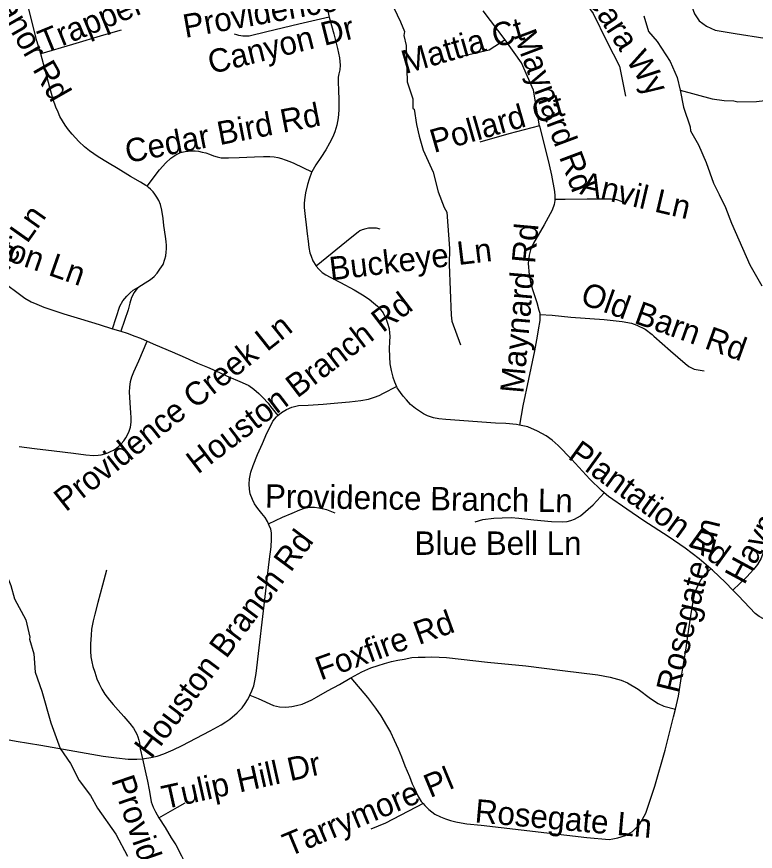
# Model space of a CAD drawing. Extents: x 1383679 to 1536984, y 460658 to 651027.
# Drawn here: x 1476846 to 1479847, y 490973 to 494364 of the extents above; entities that cross this region are included whole.
import ezdxf

# ---------------------------------------------------------------- set-up
doc = ezdxf.new("R2010")
doc.units = 0
for name, color, linetype in [('Exist Hydrographic Misc Water Feature', 7, 'Continuous'), ('Exist Road Non-System Type 51', 7, 'Continuous'), ('Exist Road Non-System Type 51 Label', 7, 'Continuous')]:
    doc.layers.add(name, color=color, linetype=linetype)

msp = doc.modelspace()

# ---------------------------------------------------------------- linework, layer by layer
at = {"layer": 'Exist Hydrographic Misc Water Feature'}
for points in [[(1478378.9, 494399.6), (1478405.7, 494343), (1478421, 494302.8), (1478418.7, 494286.8), (1478428, 494246.6), (1478433.1, 494098.5), (1478455.8, 494030.1), (1478455, 493990.1), (1478461, 493988), (1478469.8, 493925.8), (1478480.9, 493877.6), (1478497.8, 493821.2), (1478538.1, 493732.5), (1478558.6, 493652.1), (1478582.8, 493588.9), (1478594.2, 493569.1), (1478604.4, 493421.5), (1478603.7, 493356.2), (1478611, 493151), (1478614.6, 493127), (1478648.7, 493030.3)], [(1479394.3, 494367.5), (1479413.1, 494303.1), (1479448.2, 494262.5), (1479500.7, 494181.4), (1479529.5, 494116.8), (1479541.7, 494065.3)], [(1479541.7, 494065.3), (1479671.8, 494030), (1479719.7, 494023.1), (1479759.7, 494022.3), (1479775.6, 494018), (1479851.7, 494018.5), (1479931.8, 494028.9), (1480015.9, 494035.2), (1480050.1, 494046.5), (1480074.2, 494050.1), (1480108.2, 494049.4), (1480116.3, 494053.3), (1480244.2, 494050.7), (1480315.9, 494031.3), (1480355.5, 494010.5), (1480374, 493986.3)], [(1479541.7, 494065.3), (1479555.2, 493996.4), (1479581.7, 493915.8), (1479583.3, 493899.8), (1479616.3, 493843.1), (1479646.9, 493770.5), (1479677.1, 493686.7), (1479699.3, 493641.1), (1479725.4, 493589), (1479750.2, 493524.5), (1479825, 493355.1), (1479873.4, 493270.1)], [(1476606.3, 492536.6), (1476668.3, 492451.2), (1476706.9, 492376.5), (1476735.6, 492308.8), (1476759.7, 492213.4), (1476786.4, 492151.2), (1476790, 492133.5), (1476822.4, 492052.7), (1476837.3, 491998.8), (1476883.6, 491913.4), (1476899.5, 491843.1), (1476898, 491834.1), (1476916.2, 491774.7), (1476921.4, 491700), (1476947.8, 491624), (1476985.3, 491495.3), (1477023.4, 491390.5), (1477064.2, 491329.7), (1477099.9, 491261), (1477145.8, 491200.1), (1477174.7, 491147.5), (1477248.7, 491042.1), (1477297, 490953.1)]]:
    msp.add_lwpolyline(points, dxfattribs=at)
at = {"layer": 'Exist Road Non-System Type 51'}
msp.add_line((1477235.5, 493095.9), (1477269.8, 493085.4), dxfattribs=at)
for points in [[(1477744.5, 494760.3), (1477788.5, 494782.2), (1477806.9, 494790.7), (1477829.7, 494797.1), (1477850.7, 494800.1), (1477872.7, 494800.3), (1477892.2, 494797.8), (1477911.8, 494791.7), (1477931.1, 494783.6), (1477946.2, 494775.5), (1477960.1, 494764.7), (1477974.1, 494750), (1477992.8, 494719.9), (1478003.4, 494700.2), (1478020.3, 494665.4), (1478036.7, 494630.9), (1478051.2, 494595), (1478064.6, 494561), (1478073.7, 494530.6), (1478089, 494478.1), (1478102.3, 494425.8), (1478114.7, 494367), (1478116.1, 494362.1)], [(1479569.5, 494645.3), (1479559, 494595), (1479557.4, 494563.7), (1479559, 494526.2), (1479584, 494419.8), (1479599.6, 494374.5), (1479618.4, 494346.3), (1479648.1, 494324.5), (1479684.1, 494308.8), (1479765.4, 494294.8), (1480126.6, 494238.5), (1480437.8, 494190), (1480487.8, 494183.8)], [(1479014.7, 494609.3), (1479056.3, 494543.5), (1479115.2, 494477.6), (1479187.9, 494377.1), (1479243.3, 494262.7), (1479295.3, 494162.1), (1479319.5, 494040.8)], [(1476943.7, 494213.2), (1476928.6, 494266), (1476903.3, 494361.6), (1476887.6, 494427.5)], [(1478831.2, 494269.6), (1478741.1, 494387.5)], [(1478116.1, 494362.1), (1477993, 494332.8), (1477862.8, 494301.7), (1477790.6, 494284.9), (1477765.5, 494284.1), (1477748.8, 494286.9), (1477740.1, 494289.6), (1477731.4, 494292.1)], [(1478116.1, 494362.1), (1478133.9, 494294.1), (1478148.8, 494234.9), (1478156.9, 494196), (1478160, 494166.5), (1478158.5, 494147.7), (1478154.7, 494131.9), (1478152.6, 494117.6), (1478152, 494097.9), (1478153.3, 494064.4), (1478154.2, 494025.5), (1478154.2, 493983.7), (1478151.5, 493952), (1478147, 493922.7), (1478139, 493895.8), (1478130.7, 493875), (1478117.6, 493849.8), (1478101.9, 493822.7), (1478082, 493791.3), (1478061.2, 493762), (1478045.1, 493733.7)], [(1477270.9, 494308.4), (1477198.8, 494288.5), (1477072.9, 494250.1), (1476943.7, 494213.2)], [(1478831.2, 494269.6), (1478765.4, 494228), (1478647.6, 494200.3)], [(1478969.7, 493919.5), (1478945.5, 494065.1), (1478897, 494176), (1478831.2, 494269.6)], [(1477375.7, 493674.8), (1477371.3, 493678.2), (1477349.4, 493691.4), (1477309.1, 493714.6), (1477258.7, 493745.4), (1477215.7, 493770.7), (1477177.8, 493794.1), (1477141.5, 493818.3), (1477121.4, 493835.1), (1477098.6, 493856.1), (1477084.4, 493870.7), (1477071.3, 493886), (1477056.8, 493903.7), (1477043, 493923.5), (1477031.8, 493940.5), (1477022, 493958.2), (1477014.1, 493975.9), (1477005.4, 493995.8), (1476994.5, 494026.6), (1476980.8, 494076.2), (1476955.4, 494172.3), (1476943.7, 494213.2)], [(1478969.7, 493919.5), (1478845, 493888.3), (1478727.3, 493853.6)], [(1478969.7, 493919.5), (1479009.7, 493761.5), (1479018.2, 493719.2), (1479030.8, 493653.5), (1479032.1, 493635.7), (1479032, 493622)], [(1477375.7, 493674.8), (1477426.9, 493741.8), (1477452.7, 493770.2), (1477472.3, 493788.3), (1477492.6, 493802), (1477511.2, 493811.4), (1477530.6, 493816.3), (1477555, 493818.9), (1477570.6, 493818.9), (1477585, 493816.7), (1477599.5, 493813.8), (1477614.4, 493810), (1477629.4, 493804.6), (1477646, 493798.6), (1477660.9, 493793.7), (1477676.8, 493790.6), (1477693.8, 493789.9), (1477706.8, 493790.4), (1477749.9, 493791.5), (1477811.8, 493794.8), (1477848.4, 493795.1), (1477874.2, 493795.3), (1477891.8, 493793.7), (1477906.6, 493791.9), (1477922.6, 493787.7), (1477936.7, 493782.5), (1477955.8, 493775.8), (1477972, 493768.7), (1478045.1, 493733.7)], [(1478045.1, 493733.7), (1478043.4, 493730.7), (1478034, 493704.1), (1478027, 493681.9), (1478019.5, 493647.4), (1478015, 493619.7), (1478013.7, 493604.3), (1478014.6, 493588.5), (1478017.9, 493552.1), (1478021.5, 493517.4), (1478025.9, 493481.7), (1478029.9, 493451), (1478032.8, 493426), (1478037.4, 493404), (1478042, 493390.3), (1478049.8, 493371.7), (1478061, 493352.8), (1478063.3, 493350)], [(1477337.8, 493263.3), (1477368.4, 493282.8), (1477389.6, 493295.8), (1477405, 493308.1), (1477416.7, 493321.5), (1477428.3, 493337.6), (1477440.8, 493356.6), (1477448.4, 493378.4), (1477451.7, 493391.4), (1477453.8, 493407.3), (1477454.6, 493420.5), (1477454.4, 493433.6), (1477453.3, 493449.7), (1477450.2, 493471), (1477444.4, 493514.6), (1477441, 493543.8), (1477436.3, 493577.6), (1477430.8, 493601.1), (1477423.4, 493616.7), (1477415.8, 493630.1), (1477408, 493642), (1477400.4, 493652), (1477390.1, 493663), (1477382, 493669.7), (1477375.7, 493674.8)], [(1479032, 493622), (1479031.9, 493616.4), (1479029.5, 493600.8), (1479021, 493578), (1478989, 493517.3), (1478945.5, 493443.8), (1478933.6, 493416.4), (1478928.1, 493395.2), (1478924.3, 493360.6), (1478927.8, 493315), (1478933.3, 493285.1), (1478942.2, 493255.3), (1478959.1, 493202.6), (1478968, 493171.9), (1478970.9, 493158.8), (1478971, 493153.4)], [(1479032, 493622), (1479073.9, 493621.8), (1479164.1, 493624.1), (1479225.6, 493624.1), (1479261.1, 493623.6), (1479282.7, 493620.9), (1479301.8, 493614.1), (1479320.6, 493604.8)], [(1478323.4, 493500.7), (1478308.4, 493504.5), (1478293.4, 493504.3), (1478275.4, 493504.3), (1478264.2, 493502.3), (1478250.1, 493497.4), (1478240.3, 493492.9), (1478233.8, 493488.6), (1478207, 493468.3), (1478063.3, 493350)], [(1476674.5, 493372.3), (1476878.7, 493219.4), (1476905.1, 493205), (1476927.7, 493195), (1476956, 493184), (1477037.2, 493156.7), (1477105.6, 493136.2), (1477181.1, 493112.7), (1477235.5, 493095.9)], [(1478063.3, 493350), (1478073.5, 493337.5), (1478086.9, 493324.8), (1478101.4, 493315.4), (1478120.2, 493305.1), (1478162, 493283.4), (1478216.5, 493254.4), (1478250.5, 493233.5), (1478278.5, 493215.3), (1478296.2, 493201.6), (1478311.4, 493187.5), (1478323.9, 493174.6), (1478334.5, 493159.9), (1478346.5, 493134.3), (1478352.9, 493118), (1478359, 493097.2), (1478361.1, 493077.2), (1478361.9, 493066), (1478361, 493042.6), (1478358.8, 493015.4), (1478360.1, 492981), (1478362.1, 492953), (1478366.8, 492925.7), (1478374.3, 492899), (1478380.6, 492879.6), (1478389.3, 492860.8)], [(1477235.5, 493095.9), (1477264.7, 493186.9), (1477277.4, 493209.3), (1477293.7, 493228), (1477306.5, 493242.1), (1477319.4, 493252.9), (1477337.8, 493263.3)], [(1477337.8, 493263.3), (1477323.3, 493242.6), (1477312.9, 493222.4), (1477306, 493200.3), (1477298.6, 493172.1), (1477269.8, 493085.4)], [(1478971, 493153.4), (1478971.2, 493148.1), (1478971.4, 493129.4), (1478965.1, 493090.9), (1478960.5, 493066), (1478949.3, 493006.3), (1478924.8, 492891.2), (1478902.4, 492782.2), (1478888.9, 492704.4)], [(1478971, 493153.4), (1479021, 493150.7), (1479097.6, 493143.1), (1479233, 493133.6), (1479305.5, 493125), (1479343.3, 493117.9), (1479366.1, 493110.2), (1479399.9, 493094.6), (1479427.4, 493071.9), (1479434.1, 493066), (1479502.7, 493005.8), (1479562.2, 492954.9), (1479576.2, 492943), (1479598.3, 492931.9), (1479639, 492925.2)], [(1477269.8, 493085.4), (1477295.1, 493077.6), (1477325.5, 493066), (1477348.8, 493057.1), (1477376.5, 493044.7)], [(1476855.9, 492617.5), (1476918.4, 492609.2), (1476998.4, 492599.2), (1477076.5, 492590.3), (1477127.1, 492583.8), (1477158.5, 492580.9), (1477176.6, 492581.6), (1477189.6, 492583.4), (1477204.9, 492587.2), (1477217, 492591.6), (1477227.5, 492596.5), (1477239.3, 492603), (1477251.3, 492610.8), (1477261.2, 492618.8), (1477270.1, 492627.7), (1477281.2, 492640.2), (1477289.9, 492652.3), (1477296, 492664.6), (1477303.3, 492679.3), (1477308, 492696.4), (1477311.1, 492715.6), (1477311.1, 492734.8), (1477309.8, 492754.2), (1477306.9, 492795), (1477304.7, 492838.8), (1477305.8, 492858.2), (1477308.6, 492881.2), (1477314.2, 492900.3), (1477322.4, 492920.2), (1477342.6, 492965.7), (1477376.5, 493044.7)], [(1477376.5, 493044.7), (1477409.9, 493029.9), (1477477.3, 493001.8), (1477530.2, 492978.4), (1477580.8, 492956.3), (1477620.9, 492939.4), (1477655.7, 492924.6), (1477698.6, 492904.6), (1477762.6, 492877.1), (1477788.9, 492864.9), (1477809.8, 492850.6), (1477830.4, 492833), (1477846.6, 492816.4), (1477867.2, 492793.5), (1477877.8, 492780.4), (1477907.4, 492743.7)], [(1477907.4, 492743.7), (1477921.4, 492755.6), (1477941.9, 492767.6), (1477963.3, 492776.6), (1477991, 492783.4), (1478029.8, 492785.6), (1478091.8, 492789.9), (1478150.5, 492795.3), (1478198.5, 492799.4), (1478244.3, 492804.3), (1478275.9, 492809.8), (1478299.6, 492817.3), (1478318.4, 492824.9), (1478336.7, 492833.8), (1478389.3, 492860.8)], [(1478888.9, 492704.4), (1478876.6, 492707.2), (1478833.3, 492711.1), (1478790.7, 492711.6), (1478589.1, 492726.4), (1478560.8, 492729.9), (1478539.9, 492733.3), (1478515.1, 492742.3), (1478499.3, 492750.5), (1478482, 492760.7), (1478466.2, 492772.1), (1478446.1, 492788.3), (1478429.1, 492806.7), (1478415.8, 492821.3), (1478404.9, 492836.8), (1478391.5, 492856.1), (1478389.3, 492860.8)], [(1477869.3, 492303.6), (1477865.1, 492313.3), (1477855.4, 492328.9), (1477842.4, 492344.7), (1477825.9, 492365.3), (1477812.9, 492384.2), (1477803.9, 492402.4), (1477795.2, 492424.9), (1477791.5, 492443.7), (1477790.7, 492464.7), (1477792.2, 492486.4), (1477798, 492512.9), (1477806.7, 492539.6), (1477824.3, 492585.4), (1477844.6, 492629.5), (1477862, 492671.2), (1477875.6, 492697.8), (1477887, 492720.5), (1477901.1, 492738.4), (1477907.4, 492743.7)], [(1479232.5, 492429.7), (1479222.3, 492438.1), (1479174.3, 492485), (1479100.4, 492565.3), (1479045.9, 492621.9), (1479021, 492643.4), (1478997.4, 492660.7), (1478962.6, 492679.3), (1478923.3, 492696.6), (1478888.9, 492704.4)], [(1478708.7, 492311.4), (1478739.5, 492320.8), (1478784.3, 492326.1), (1478818.7, 492328.1), (1478854.5, 492328.3), (1478886.4, 492325.8), (1478947.3, 492319.4), (1479018.5, 492312.8), (1479061.9, 492311.9), (1479082.6, 492312.6), (1479096.9, 492316.1), (1479112.5, 492321.7), (1479136.6, 492335.6), (1479188.1, 492380.5), (1479232.5, 492429.7)], [(1479666.1, 492120.9), (1479619.3, 492160.4), (1479561.2, 492204.5), (1479492.1, 492252.4), (1479394, 492315.3), (1479325.2, 492362.3), (1479250.5, 492414.8), (1479232.5, 492429.7)], [(1477869.3, 492303.6), (1477926.5, 492329.6), (1477964.9, 492346.7), (1477995.9, 492360.6), (1478015.9, 492367.2), (1478035.6, 492370.4), (1478055.9, 492370.4), (1478073.2, 492368.6), (1478093.6, 492364.6), (1478104.7, 492360.8), (1478138.2, 492348.5)], [(1479948.4, 492327.5), (1479930.4, 492308), (1479916, 492286.9), (1479904.3, 492259.3), (1479870.1, 492163.6), (1479855.5, 492137.5), (1479839.7, 492117.5), (1479812.6, 492087.7), (1479755.1, 492034.3)], [(1477793.4, 491606.7), (1477801.6, 491624.8), (1477808.9, 491644.4), (1477814.1, 491665.1), (1477819.7, 491695), (1477858.9, 492030.4), (1477865.1, 492092.4), (1477873.2, 492159.4), (1477879.4, 492209.8), (1477881.9, 492240.8), (1477881.7, 492266.2), (1477878.1, 492281.6), (1477872.5, 492296.3), (1477869.3, 492303.6)], [(1477211.4, 492115), (1477194.2, 492053.9), (1477176.4, 491983.4), (1477163.6, 491935.9), (1477157.1, 491909.1), (1477150.5, 491874.8), (1477148.7, 491850.7), (1477145.9, 491815.5), (1477145.9, 491786), (1477147.8, 491763.2), (1477151.7, 491742.9), (1477155.4, 491723.5), (1477163.2, 491700.3), (1477171.9, 491674), (1477181.6, 491653.7), (1477192.7, 491631), (1477204.7, 491611.4), (1477223, 491587), (1477237.9, 491569.4), (1477257.8, 491546.7), (1477281.5, 491520.1), (1477305.8, 491492), (1477320.5, 491473.3), (1477333.8, 491448.8), (1477338.3, 491438), (1477342.7, 491424.1), (1477344.6, 491413.1), (1477348.4, 491389.2), (1477357.6, 491348.8)], [(1479522, 491550.8), (1479534.2, 491603.7), (1479548.2, 491692), (1479564.3, 491790.5), (1479576.5, 491875.3), (1479585.7, 491939.4), (1479594.5, 491986.9), (1479601.5, 492021.9), (1479611.5, 492048.3), (1479627, 492076.9), (1479644.9, 492099.5), (1479666.1, 492120.9)], [(1479755.1, 492034.3), (1479725.5, 492064.7), (1479672.8, 492115.2), (1479666.1, 492120.9)], [(1480567.6, 492013.1), (1480480.4, 491991.3), (1480334.9, 491955.5), (1480265.8, 491942.4), (1480191.6, 491931.1), (1480077, 491914.2), (1480075, 491913.9), (1480005.2, 491904.4), (1479975.4, 491902.4), (1479951.3, 491902.1), (1479925.2, 491904), (1479904.6, 491907.8), (1479892.6, 491911.8), (1479880.4, 491917.5), (1479862.1, 491927.2), (1479846, 491939.4), (1479778, 492010.7), (1479755.1, 492034.3)], [(1478203.9, 491677.3), (1478247.7, 491702.3), (1478284.8, 491718), (1478315.3, 491727.8), (1478340.7, 491736.3), (1478369, 491743.5), (1478394.1, 491749.2), (1478419.7, 491753.9), (1478451.2, 491759.7), (1478476.6, 491761), (1478505.2, 491761.8), (1478532.5, 491762.3), (1478592, 491759.7), (1478651.2, 491752.8), (1478759.3, 491741.7), (1478915.2, 491726.2), (1479063.9, 491707.7), (1479206.4, 491689.8), (1479257.8, 491680.6), (1479302.4, 491668), (1479327, 491657), (1479370.7, 491631.6), (1479421.3, 491593.6), (1479451.9, 491573.5), (1479475.6, 491562.6), (1479522, 491550.8)], [(1477793.4, 491606.7), (1477826.6, 491593.4), (1477889.2, 491565.6), (1477913.3, 491560), (1477939.2, 491558.3), (1477963.7, 491560.7), (1477983.1, 491564.5), (1478005.5, 491570.2), (1478045.8, 491588.3), (1478064.5, 491599.5), (1478108.9, 491624.3), (1478157.8, 491651), (1478201.5, 491676), (1478203.9, 491677.3)], [(1478203.9, 491677.3), (1478270.9, 491597.1), (1478303.4, 491554.5), (1478325.1, 491523.3), (1478348.9, 491483.6), (1478364.8, 491457.1), (1478380.2, 491424.3), (1478395.6, 491389.6), (1478409.4, 491356.2), (1478423.6, 491319.6), (1478441.6, 491276.6), (1478452.9, 491247.4), (1478463.2, 491225.3), (1478475.9, 491198.1), (1478489.9, 491175.7), (1478496.9, 491167.3)], [(1477357.6, 491348.8), (1477365.1, 491349.3), (1477391.2, 491353.8), (1477417.3, 491359.3), (1477444.3, 491369.4), (1477481.3, 491385.6), (1477518.1, 491402.6), (1477632.5, 491462.1), (1477676.7, 491486.6), (1477695.2, 491498.6), (1477712.2, 491509.8), (1477741.8, 491535.5), (1477761.9, 491555.8), (1477774.2, 491572.8), (1477783.8, 491588.8), (1477793.1, 491606.2), (1477793.4, 491606.7)], [(1478496.9, 491167.3), (1478504, 491158.8), (1478520.4, 491142.8), (1478544.8, 491124.2), (1478568.3, 491113.3), (1478588.1, 491104.3), (1478608.8, 491097.5), (1478630.1, 491092.1), (1478651.8, 491087.8), (1478674.7, 491084.5), (1478733.5, 491079.2), (1479161.7, 491028.4), (1479252.7, 491021.3), (1479267.8, 491023.1), (1479288.5, 491027.5), (1479319.1, 491036.9), (1479348.2, 491052.8), (1479376.6, 491081.2), (1479402.3, 491127.1), (1479438.8, 491236.8), (1479480.5, 491384.2), (1479514.9, 491519.6), (1479522, 491550.8)], [(1476618.1, 491475), (1476627.2, 491468.4), (1476648.8, 491458.9), (1476674.2, 491451.9), (1476703.8, 491445.4), (1476755.8, 491436), (1476844.1, 491420.9), (1476944.4, 491404.2), (1477105.3, 491376), (1477197.6, 491359.7), (1477251.4, 491351.9), (1477298.9, 491347.3), (1477334.1, 491347.1), (1477357.6, 491348.8)], [(1477357.6, 491348.8), (1477368.7, 491299.3), (1477378.2, 491257.4), (1477384.5, 491222.6), (1477387.9, 491198.9), (1477392.8, 491174.4), (1477400.8, 491151.9), (1477410.1, 491132.5), (1477423.8, 491108.9), (1477424.2, 491108.4)], [(1477424.2, 491108.4), (1477498.9, 491152.1), (1477530.2, 491169.7)], [(1478496.9, 491167.3), (1478343.8, 491087.7), (1478285.1, 491063.3)], [(1477424.2, 491108.4), (1477449, 491069.4), (1477474.3, 491027.9), (1477493.2, 490998.6), (1477515.8, 490954.8), (1477536.8, 490910.4), (1477556.9, 490864.5), (1477601.7, 490764.3), (1477605.4, 490755.2)]]:
    msp.add_lwpolyline(points, dxfattribs=at)

# ---------------------------------------------------------------- texts
at = {"layer": 'Exist Road Non-System Type 51 Label'}
for s, rotation, p in [('Providence Manor Rd', 299.823, (1476378.3, 495075.5)), ('Keara Wy', 302.882, (1479115.8, 494501.8)), ('Trapper Ct', 22.2238, (1476958.2, 494213.2)), ('Providence', 10.125, (1477531, 494277.1)), ('Canyon Dr', 14.0366, (1477636.4, 494130)), ('Mattia Ct', 16.0973, (1478425.5, 494130.7)), ('Maynard Rd', 290.587, (1478862.5, 494290.2)), ('Pollard Ct', 16.0508, (1478541.2, 493809.5)), ('Cedar Bird Rd', 11.0215, (1477296.4, 493768.5)), ('Providence Plantation Ln', 340.6536, (1475771.1, 493736.4)), ('Anvil Ln', 346.8068, (1479130.7, 493643.4)), ('Providence Pine Ln', 54.7378, (1476334.2, 492654.7)), ('Maynard Rd', 84.8963, (1478904.6, 492830.7)), ('Buckeye Ln', 6.8683, (1478121.9, 493291.9)), ('Old Barn Rd', 340.2439, (1479131.1, 493199)), ('Houston Branch Rd', 37.4023, (1477581.8, 492502.5)), ('Providence Creek Ln', 38.5169, (1477045.7, 492349.4)), ('Haymow Ct', 61.5575, (1479801.9, 492052)), ('Plantation Rd', 324.148, (1479081.1, 492571.1)), ('Providence Branch Ln', 359.1154, (1477854.4, 492369)), ('Rosegate Ln', 76.2932, (1479535, 491611.1)), ('Houston Branch Rd', 53.2314, (1477392.9, 491345.1)), ('Blue Bell Ln', 0.0002, (1478462.5, 492177.2)), ('Foxfire Rd', 19.9005, (1478081.2, 491666.3)), ('Tulip Hill Dr', 12.5725, (1477447.6, 491143.5)), ('Tarrymore Pl', 22.6203, (1477952.2, 490949.8)), ('Providence Glen Rd', 289.0374, (1477229.5, 491262.1)), ('Rosegate Ln', 354.9204, (1478704.8, 491090.8))]:
    msp.add_text(s, height=95, rotation=rotation, dxfattribs=at).set_placement(p)

doc.saveas('drawing.dxf')
